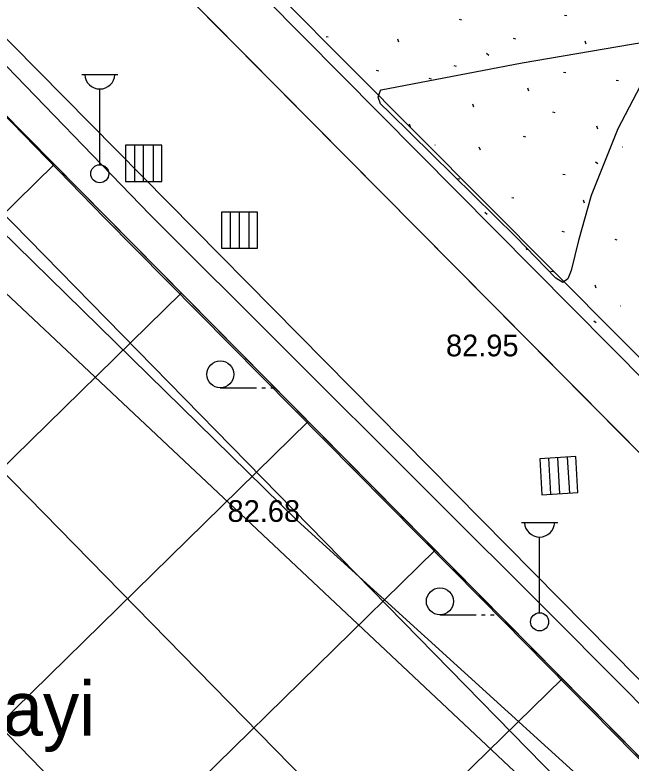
# Model space of a CAD drawing. Extents: x 412225 to 413380, y 4456471 to 4457189.
# Drawn here: x 412407.65 to 412441.75, y 4456850.62 to 4456892.03 of the extents above; entities that cross this region are included whole.
import ezdxf

# ---------------------------------------------------------------- set-up
doc = ezdxf.new("R2010")
doc.units = 0
for name, color, linetype in [('0_HALİHAZIR', 7, 'Continuous'), ('0_KADASTRO', 7, 'Continuous'), ('ADA_KOCEPHE', 7, 'Continuous'), ('Default', 7, 'Continuous'), ('KALDIRIM', 7, 'Continuous'), ('Level 41', 7, 'Continuous'), ('PL_ORGANIZE_SANAYI', 7, 'Continuous')]:
    doc.layers.add(name, color=color, linetype=linetype)

msp = doc.modelspace()

# ---------------------------------------------------------------- linework, layer by layer
at = {"layer": '0_HALİHAZIR'}
for p, q in [((412411.346, 4456888.744), (412413.346, 4456888.744)), ((412412.346, 4456883.744), (412412.346, 4456887.937)), ((412415.775, 4456884.824), (412413.775, 4456884.824)), ((412413.775, 4456884.824), (412413.775, 4456882.824)), ((412415.775, 4456884.824), (412413.775, 4456884.824)), ((412413.775, 4456884.824), (412413.775, 4456882.824)), ((412414.28, 4456882.824), (412414.28, 4456884.824)), ((412414.775, 4456882.824), (412414.775, 4456884.824)), ((412415.323, 4456882.824), (412415.323, 4456884.824)), ((412415.775, 4456882.824), (412415.775, 4456884.824)), ((412415.775, 4456882.824), (412415.775, 4456884.824)), ((412413.775, 4456882.824), (412415.775, 4456882.824)), ((412413.775, 4456882.824), (412415.775, 4456882.824)), ((412421.075, 4456881.124), (412419.075, 4456881.124)), ((412419.075, 4456881.124), (412419.075, 4456879.124)), ((412421.075, 4456881.124), (412419.075, 4456881.124)), ((412419.075, 4456881.124), (412419.075, 4456879.124)), ((412419.58, 4456879.124), (412419.58, 4456881.124)), ((412420.075, 4456879.124), (412420.075, 4456881.124)), ((412420.623, 4456879.124), (412420.623, 4456881.124)), ((412421.075, 4456879.124), (412421.075, 4456881.124)), ((412421.075, 4456879.124), (412421.075, 4456881.124)), ((412419.075, 4456879.124), (412421.075, 4456879.124)), ((412419.075, 4456879.124), (412421.075, 4456879.124)), ((412419.017, 4456871.389), (412421.017, 4456871.389)), ((412421.317, 4456871.389), (412421.517, 4456871.389)), ((412421.817, 4456871.389), (412422.017, 4456871.389)), ((412438.691, 4456867.588), (412436.695, 4456867.468)), ((412438.691, 4456867.588), (412436.695, 4456867.468)), ((412436.695, 4456867.468), (412436.815, 4456865.472)), ((412436.695, 4456867.468), (412436.815, 4456865.472)), ((412437.318, 4456865.502), (412437.198, 4456867.498)), ((412437.813, 4456865.532), (412437.693, 4456867.528)), ((412438.36, 4456865.565), (412438.24, 4456867.561)), ((412438.811, 4456865.592), (412438.691, 4456867.588)), ((412438.811, 4456865.592), (412438.691, 4456867.588)), ((412436.815, 4456865.472), (412438.811, 4456865.592)), ((412436.815, 4456865.472), (412438.811, 4456865.592)), ((412435.69, 4456863.941), (412437.69, 4456863.941)), ((412436.69, 4456858.941), (412436.69, 4456863.134)), ((412431.173, 4456858.828), (412433.173, 4456858.828)), ((412433.473, 4456858.828), (412433.673, 4456858.828)), ((412433.973, 4456858.828), (412434.173, 4456858.828))]:
    msp.add_line(p, q, dxfattribs=at)
for points in [[(412401.718, 4456891.988), (412412.615, 4456880.806), (412433.47, 4456859.712), (412451.623, 4456841.289), (412475.199, 4456818.459), (412489.407, 4456803.365), (412504.122, 4456787.407), (412508.2, 4456782.766), (412510.554, 4456779.185), (412512.476, 4456774.791), (412514.06, 4456770.952), (412516.347, 4456762.948), (412518.76, 4456753.105), (412521.422, 4456739.666)], [(412451.831, 4456844.225), (412437.684, 4456858.482), (412415.116, 4456880.981), (412406.12, 4456890.284)], [(412428.409, 4456886.609), (412427.876, 4456887.111), (412427.755, 4456887.487), (412427.865, 4456887.817), (412427.914, 4456887.884), (412435.732, 4456889.379), (412441.782, 4456890.421), (412442.339, 4456890.511), (412442.602, 4456890.548), (412442.849, 4456890.519), (412443.081, 4456890.341), (412443.17, 4456889.882), (412443.091, 4456889.684), (412441.012, 4456885.725), (412439.538, 4456882.038), (412438.851, 4456879.546), (412438.432, 4456877.88), (412438.257, 4456877.434), (412437.981, 4456877.233), (412437.583, 4456877.457), (412435.38, 4456879.758)], [(412435.38, 4456879.758), (412428.409, 4456886.609)], [(412404.98, 4456694.18), (412423.333, 4456698.462), (412445.486, 4456703.908), (412473.799, 4456710.815), (412499.682, 4456717.752), (412519.915, 4456723.562), (412520.158, 4456723.713), (412517.3, 4456743.777), (412513.305, 4456758.455), (412509.647, 4456768.326), (412504.376, 4456779.769), (412500.353, 4456786.072), (412494.611, 4456793.85), (412488.36, 4456800.821), (412480.921, 4456808.672), (412468.868, 4456820.827), (412439.58, 4456849.237), (412423.279, 4456864.054), (412404.976, 4456881.973)], [(412353.992, 4456828.163), (412376.918, 4456850.943), (412404.926, 4456878.692), (412437.772, 4456847.833)]]:
    msp.add_lwpolyline(points, dxfattribs=at)
for centre, radius in [((412412.346, 4456883.244), 0.5), ((412419.017, 4456872.139), 0.75), ((412431.173, 4456859.578), 0.75), ((412436.69, 4456858.441), 0.5)]:
    msp.add_circle(centre, radius, dxfattribs=at)
for centre in [(412412.346, 4456888.774), (412436.69, 4456863.971)]:
    msp.add_arc(centre, 0.837, 183.298, 356.9072, dxfattribs=at)
at = {"layer": '0_KADASTRO'}
for points in [[(412245.621, 4457084.985), (412262.788, 4457087.767), (412498.109, 4456849.333), (412486.377, 4456828.685), (412245.456, 4457070.818)], [(412502.86, 4456789.67), (412478.924, 4456813.779), (412405.36, 4456888.28)]]:
    msp.add_lwpolyline(points, dxfattribs=at)
at = {"layer": 'ADA_KOCEPHE'}
for p, q in [((412494.937, 4456818.806), (412285.694, 4457030.12)), ((412511.712, 4456801.864), (412285.694, 4457030.12)), ((412405.36, 4456888.28), (412478.92, 4456813.78)), ((412405.36, 4456888.28), (412478.92, 4456813.78))]:
    msp.add_line(p, q, dxfattribs=at)
at = {"layer": 'Default'}
for p, q in [((412513.1, 4456772.743), (412245.17, 4457046.214)), ((412518.186, 4456753.263), (412245.006, 4457032.093)), ((412521.913, 4456735.169), (412244.841, 4457017.971)), ((412241.362, 4456718.708), (412409.825, 4456883.758)), ((412241.197, 4456704.547), (412416.851, 4456876.642)), ((412241.032, 4456690.386), (412423.877, 4456869.526)), ((412246.676, 4456681.916), (412430.903, 4456862.41)), ((412253.786, 4456674.882), (412437.929, 4456855.294))]:
    msp.add_line(p, q, dxfattribs=at)
at = {"layer": 'KALDIRIM'}
msp.add_line((412509.598, 4456799.736), (412281.429, 4457030.164), dxfattribs=at)
for points in [[(412245.253, 4457053.382), (412266.323, 4457032.279), (412337.147, 4456961.286), (412407.492, 4456890.39), (412481.052, 4456815.891), (412505.085, 4456791.687), (412506.388, 4456790.112), (412510.321, 4456783.97), (412512.973, 4456779.772), (412515.575, 4456774.629), (412518.184, 4456768.139), (412527.355, 4456723.622)], [(412492.963, 4456816.536), (412269.398, 4457042.314)], [(412268.299, 4457030.299), (412337.147, 4456961.286), (412407.492, 4456890.39), (412481.052, 4456815.891), (412505.085, 4456791.687), (412506.388, 4456790.112), (412510.321, 4456783.97), (412512.973, 4456779.772), (412515.575, 4456774.629), (412518.037, 4456768.506)]]:
    msp.add_lwpolyline(points, dxfattribs=at)
at = {"layer": 'Level 41'}
for p, q in [((412438.069, 4456892.03), (412438.195, 4456892.004)), ((412438.069, 4456892.03), (412438.195, 4456892.004)), ((412432.246, 4456891.796), (412432.373, 4456891.771)), ((412432.246, 4456891.796), (412432.373, 4456891.771)), ((412424.868, 4456890.847), (412424.993, 4456890.821)), ((412424.868, 4456890.847), (412424.993, 4456890.821)), ((412428.898, 4456890.526), (412428.835, 4456890.689)), ((412428.898, 4456890.526), (412428.835, 4456890.689)), ((412435.235, 4456890.741), (412435.36, 4456890.715)), ((412435.235, 4456890.741), (412435.36, 4456890.715)), ((412439.266, 4456890.42), (412439.203, 4456890.583)), ((412439.266, 4456890.42), (412439.203, 4456890.583)), ((412433.752, 4456889.918), (412433.878, 4456889.817)), ((412433.752, 4456889.918), (412433.878, 4456889.817)), ((412431.95, 4456889.231), (412432.076, 4456889.206)), ((412431.95, 4456889.231), (412432.076, 4456889.206)), ((412427.642, 4456888.971), (412427.768, 4456888.946)), ((412427.642, 4456888.971), (412427.768, 4456888.946)), ((412438.01, 4456888.865), (412438.136, 4456888.84)), ((412438.01, 4456888.865), (412438.136, 4456888.84)), ((412430.567, 4456888.531), (412430.693, 4456888.505)), ((412430.567, 4456888.531), (412430.693, 4456888.505)), ((412440.935, 4456888.425), (412441.061, 4456888.399)), ((412440.935, 4456888.425), (412441.061, 4456888.399)), ((412436.096, 4456887.815), (412436.031, 4456887.978)), ((412436.096, 4456887.815), (412436.031, 4456887.978)), ((412433.055, 4456886.932), (412432.992, 4456887.096)), ((412433.055, 4456886.932), (412432.992, 4456887.096)), ((412437.403, 4456886.667), (412437.529, 4456886.642)), ((412437.403, 4456886.667), (412437.529, 4456886.642)), ((412429.548, 4456885.818), (412429.486, 4456885.98)), ((412429.548, 4456885.818), (412429.486, 4456885.98)), ((412439.915, 4456885.712), (412439.853, 4456885.874)), ((412439.915, 4456885.712), (412439.853, 4456885.874)), ((412435.785, 4456885.316), (412435.911, 4456885.29)), ((412435.785, 4456885.316), (412435.911, 4456885.29)), ((412430.896, 4456884.841), (412430.904, 4456884.839)), ((412430.896, 4456884.841), (412430.904, 4456884.839)), ((412433.413, 4456884.545), (412433.349, 4456884.708)), ((412433.413, 4456884.545), (412433.349, 4456884.708)), ((412441.263, 4456884.735), (412441.272, 4456884.733)), ((412441.263, 4456884.735), (412441.272, 4456884.733)), ((412439.78, 4456883.911), (412439.906, 4456883.811)), ((412439.78, 4456883.911), (412439.906, 4456883.811)), ((412437.979, 4456883.225), (412438.105, 4456883.199)), ((412437.979, 4456883.225), (412438.105, 4456883.199)), ((412432.156, 4456882.99), (412432.282, 4456882.965)), ((412432.156, 4456882.99), (412432.282, 4456882.965)), ((412435.145, 4456881.935), (412435.27, 4456881.909)), ((412435.145, 4456881.935), (412435.27, 4456881.909)), ((412439.176, 4456881.614), (412439.112, 4456881.777)), ((412439.176, 4456881.614), (412439.112, 4456881.777)), ((412433.662, 4456881.112), (412433.788, 4456881.012)), ((412433.662, 4456881.112), (412433.788, 4456881.012)), ((412437.92, 4456880.059), (412438.046, 4456880.034)), ((412437.92, 4456880.059), (412438.046, 4456880.034)), ((412440.844, 4456879.619), (412440.97, 4456879.594)), ((412440.844, 4456879.619), (412440.97, 4456879.594)), ((412436.005, 4456879.01), (412435.941, 4456879.173)), ((412436.005, 4456879.01), (412435.941, 4456879.173)), ((412437.313, 4456877.861), (412437.439, 4456877.836)), ((412437.313, 4456877.861), (412437.439, 4456877.836)), ((412439.825, 4456876.907), (412439.763, 4456877.069)), ((412439.825, 4456876.907), (412439.763, 4456877.069)), ((412441.173, 4456875.929), (412441.182, 4456875.927)), ((412441.173, 4456875.929), (412441.182, 4456875.927)), ((412439.69, 4456875.105), (412439.816, 4456875.006)), ((412439.69, 4456875.105), (412439.816, 4456875.006))]:
    msp.add_line(p, q, dxfattribs=at)
at = {"layer": 'PL_ORGANIZE_SANAYI'}
msp.add_line((412405.36, 4456888.28), (412478.92, 4456813.78), dxfattribs=at)

# ---------------------------------------------------------------- texts
at = {"layer": '0_HALİHAZIR'}
for s, height, p in [('82.95', 1.2, (412431.509, 4456873.138)), ('82.68', 1.2, (412419.417, 4456863.974)), ('Organize Sanayi ', 3, (412382.439, 4456852.137))]:
    msp.add_text(s, height=height, dxfattribs=at).set_placement(p)

doc.saveas('drawing.dxf')
